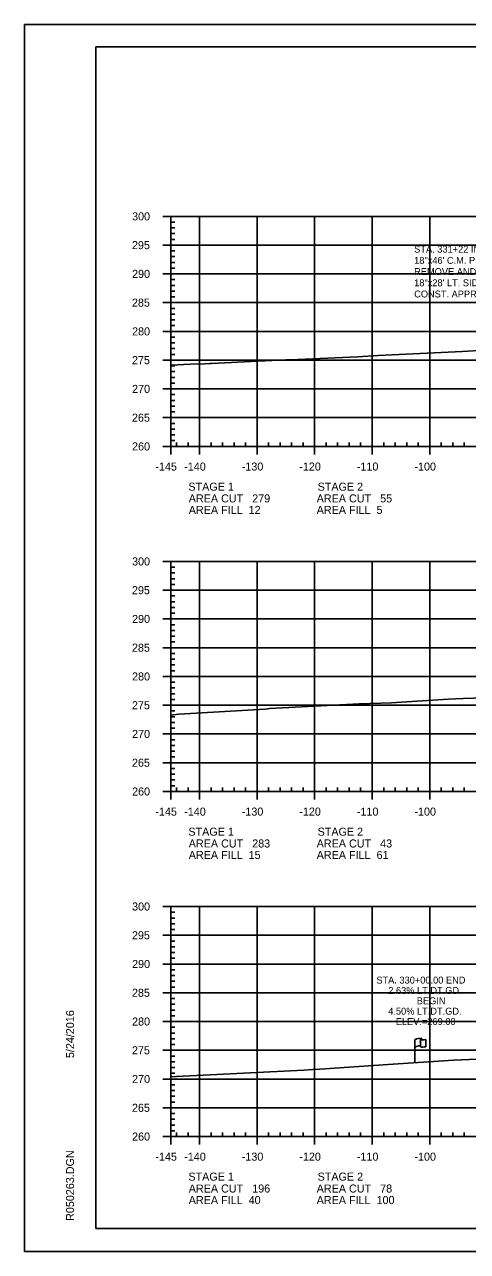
# Model space of a CAD drawing. Extents: x 1365647 to 1367999, y 387113 to 400173.
# Drawn here: x 1365723.7 to 1365800.6, y 399746.3 to 399959.7 of the extents above; entities that cross this region are included whole.
import ezdxf

# ---------------------------------------------------------------- set-up
doc = ezdxf.new("R2010")
doc.units = 0
for name, color, linetype in [('E_Existing ROW', 7, 'Continuous'), ('R_Axis', 7, 'Continuous'), ('R_Axis Annot', 7, 'Continuous'), ('R_Border', 7, 'Continuous'), ('R_Draft', 7, 'Continuous'), ('R_Exist Surface', 7, 'Continuous'), ('R_Grid', 7, 'Continuous'), ('R_No Plot', 7, 'Continuous'), ('R_Water', 7, 'Continuous')]:
    doc.layers.add(name, color=color, linetype=linetype)

msp = doc.modelspace()

# ---------------------------------------------------------------- linework, layer by layer
at = {"layer": 'E_Existing ROW'}
for p, q in [((1365791.51, 399779.16), (1365791.51, 399783.11)), ((1365792.5, 399783.21), (1365792.5, 399783.19)), ((1365792.5, 399783.19), (1365792.5, 399781.97)), ((1365792.67, 399783.36), (1365792.67, 399783.12)), ((1365793.44, 399783.17), (1365793.44, 399781.93))]:
    msp.add_line(p, q, dxfattribs=at)
for centre, radius, start, end in [((1365792.58, 399783.21), 0.078, 88.6458, 274.2828), ((1365792.58, 399781.97), 0.0783, 180, 273.9564), ((1365792.59, 399783.36), 0.0783, 263.0712, 93.9564)]:
    msp.add_arc(centre, radius, start, end, dxfattribs=at)
for centre, major_axis, ratio, start_param, end_param in [((1365793.09, 399783.15), (-1.58, -0.04), 0.19887, 5.030368, 6.283185), ((1365793.08, 399781.84), (-1.58, -0.04), 0.19887, 5.083035, 6.194897), ((1365793.8, 399783.27), (-1.23, -0.13), 0.052933, 0.159456, 1.268315), ((1365793.8, 399782.03), (-1.23, -0.13), 0.052933, 0.159456, 1.268315)]:
    msp.add_ellipse(centre, major_axis=major_axis, ratio=ratio, start_param=start_param, end_param=end_param, dxfattribs=at)
at = {"layer": 'R_Axis'}
for p, q in [((1365747.69, 399926.32), (1365749.09, 399926.32)), ((1365749.09, 399886.32), (1365749.09, 399926.32)), ((1365749.09, 399925.32), (1365749.79, 399925.32)), ((1365749.09, 399924.32), (1365749.79, 399924.32)), ((1365749.09, 399923.32), (1365749.79, 399923.32)), ((1365747.69, 399921.32), (1365749.09, 399921.32)), ((1365749.09, 399922.32), (1365749.79, 399922.32)), ((1365749.09, 399920.32), (1365749.79, 399920.32)), ((1365749.09, 399919.32), (1365749.79, 399919.32)), ((1365747.69, 399916.32), (1365749.09, 399916.32)), ((1365749.09, 399918.32), (1365749.79, 399918.32)), ((1365749.09, 399917.32), (1365749.79, 399917.32)), ((1365749.09, 399915.32), (1365749.79, 399915.32)), ((1365749.09, 399914.32), (1365749.79, 399914.32)), ((1365749.09, 399913.32), (1365749.79, 399913.32)), ((1365749.09, 399912.32), (1365749.79, 399912.32)), ((1365747.69, 399911.32), (1365749.09, 399911.32)), ((1365749.09, 399910.32), (1365749.79, 399910.32)), ((1365749.09, 399909.32), (1365749.79, 399909.32)), ((1365749.09, 399908.32), (1365749.79, 399908.32)), ((1365747.69, 399906.32), (1365749.09, 399906.32)), ((1365749.09, 399907.32), (1365749.79, 399907.32)), ((1365749.09, 399905.32), (1365749.79, 399905.32)), ((1365749.09, 399904.32), (1365749.79, 399904.32)), ((1365749.09, 399903.32), (1365749.79, 399903.32)), ((1365749.09, 399902.32), (1365749.79, 399902.32)), ((1365747.69, 399901.32), (1365749.09, 399901.32)), ((1365749.09, 399900.32), (1365749.79, 399900.32)), ((1365749.09, 399899.32), (1365749.79, 399899.32)), ((1365749.09, 399898.32), (1365749.79, 399898.32)), ((1365749.09, 399897.32), (1365749.79, 399897.32)), ((1365747.69, 399896.32), (1365749.09, 399896.32)), ((1365749.09, 399895.32), (1365749.79, 399895.32)), ((1365749.09, 399894.32), (1365749.79, 399894.32)), ((1365749.09, 399893.32), (1365749.79, 399893.32)), ((1365747.69, 399891.32), (1365749.09, 399891.32)), ((1365749.09, 399892.32), (1365749.79, 399892.32)), ((1365749.09, 399890.32), (1365749.79, 399890.32)), ((1365749.09, 399889.32), (1365749.79, 399889.32)), ((1365749.09, 399888.32), (1365749.79, 399888.32)), ((1365749.09, 399887.32), (1365749.79, 399887.32)), ((1365749.09, 399886.32), (1365749.09, 399887.02)), ((1365750.09, 399886.32), (1365750.09, 399887.02)), ((1365752.09, 399886.32), (1365752.09, 399887.02)), ((1365756.09, 399886.32), (1365756.09, 399887.02)), ((1365758.09, 399886.32), (1365758.09, 399887.02)), ((1365760.09, 399886.32), (1365760.09, 399887.02)), ((1365762.09, 399886.32), (1365762.09, 399887.02)), ((1365766.09, 399886.32), (1365766.09, 399887.02)), ((1365768.09, 399886.32), (1365768.09, 399887.02)), ((1365770.09, 399886.32), (1365770.09, 399887.02)), ((1365772.09, 399886.32), (1365772.09, 399887.02)), ((1365776.09, 399886.32), (1365776.09, 399887.02)), ((1365778.09, 399886.32), (1365778.09, 399887.02)), ((1365780.09, 399886.32), (1365780.09, 399887.02)), ((1365782.09, 399886.32), (1365782.09, 399887.02)), ((1365786.09, 399886.32), (1365786.09, 399887.02)), ((1365788.09, 399886.32), (1365788.09, 399887.02)), ((1365790.09, 399886.32), (1365790.09, 399887.02)), ((1365792.09, 399886.32), (1365792.09, 399887.02)), ((1365796.09, 399886.32), (1365796.09, 399887.02)), ((1365798.09, 399886.32), (1365798.09, 399887.02)), ((1365800.09, 399886.32), (1365800.09, 399887.02)), ((1365747.69, 399886.32), (1365749.09, 399886.32)), ((1365749.09, 399886.32), (1366039.09, 399886.32)), ((1365749.09, 399884.92), (1365749.09, 399886.32)), ((1365754.09, 399884.92), (1365754.09, 399886.32)), ((1365764.09, 399884.92), (1365764.09, 399886.32)), ((1365774.09, 399884.92), (1365774.09, 399886.32)), ((1365784.09, 399884.92), (1365784.09, 399886.32)), ((1365794.09, 399884.92), (1365794.09, 399886.32)), ((1365747.69, 399866.32), (1365749.09, 399866.32)), ((1365749.09, 399826.32), (1365749.09, 399866.32)), ((1365749.09, 399865.32), (1365749.79, 399865.32)), ((1365749.09, 399864.32), (1365749.79, 399864.32)), ((1365749.09, 399863.32), (1365749.79, 399863.32)), ((1365747.69, 399861.32), (1365749.09, 399861.32)), ((1365749.09, 399862.32), (1365749.79, 399862.32)), ((1365749.09, 399860.32), (1365749.79, 399860.32)), ((1365749.09, 399859.32), (1365749.79, 399859.32)), ((1365749.09, 399858.32), (1365749.79, 399858.32)), ((1365749.09, 399857.32), (1365749.79, 399857.32)), ((1365747.69, 399856.32), (1365749.09, 399856.32)), ((1365749.09, 399855.32), (1365749.79, 399855.32)), ((1365749.09, 399854.32), (1365749.79, 399854.32)), ((1365749.09, 399853.32), (1365749.79, 399853.32)), ((1365749.09, 399852.32), (1365749.79, 399852.32)), ((1365747.69, 399851.32), (1365749.09, 399851.32)), ((1365749.09, 399850.32), (1365749.79, 399850.32)), ((1365749.09, 399849.32), (1365749.79, 399849.32)), ((1365749.09, 399848.32), (1365749.79, 399848.32)), ((1365747.69, 399846.32), (1365749.09, 399846.32)), ((1365749.09, 399847.32), (1365749.79, 399847.32)), ((1365749.09, 399845.32), (1365749.79, 399845.32)), ((1365749.09, 399844.32), (1365749.79, 399844.32)), ((1365749.09, 399843.32), (1365749.79, 399843.32)), ((1365749.09, 399842.32), (1365749.79, 399842.32)), ((1365747.69, 399841.32), (1365749.09, 399841.32)), ((1365749.09, 399840.32), (1365749.79, 399840.32)), ((1365749.09, 399839.32), (1365749.79, 399839.32)), ((1365749.09, 399838.32), (1365749.79, 399838.32)), ((1365747.69, 399836.32), (1365749.09, 399836.32)), ((1365749.09, 399837.32), (1365749.79, 399837.32)), ((1365749.09, 399835.32), (1365749.79, 399835.32)), ((1365749.09, 399834.32), (1365749.79, 399834.32)), ((1365749.09, 399833.32), (1365749.79, 399833.32)), ((1365747.69, 399831.32), (1365749.09, 399831.32)), ((1365749.09, 399832.32), (1365749.79, 399832.32)), ((1365749.09, 399830.32), (1365749.79, 399830.32)), ((1365749.09, 399829.32), (1365749.79, 399829.32)), ((1365749.09, 399828.32), (1365749.79, 399828.32)), ((1365749.09, 399827.32), (1365749.79, 399827.32)), ((1365749.09, 399826.32), (1365749.09, 399827.02)), ((1365750.09, 399826.32), (1365750.09, 399827.02)), ((1365752.09, 399826.32), (1365752.09, 399827.02)), ((1365756.09, 399826.32), (1365756.09, 399827.02)), ((1365758.09, 399826.32), (1365758.09, 399827.02)), ((1365760.09, 399826.32), (1365760.09, 399827.02)), ((1365762.09, 399826.32), (1365762.09, 399827.02)), ((1365766.09, 399826.32), (1365766.09, 399827.02)), ((1365768.09, 399826.32), (1365768.09, 399827.02)), ((1365770.09, 399826.32), (1365770.09, 399827.02)), ((1365772.09, 399826.32), (1365772.09, 399827.02)), ((1365776.09, 399826.32), (1365776.09, 399827.02)), ((1365778.09, 399826.32), (1365778.09, 399827.02)), ((1365780.09, 399826.32), (1365780.09, 399827.02)), ((1365782.09, 399826.32), (1365782.09, 399827.02)), ((1365786.09, 399826.32), (1365786.09, 399827.02)), ((1365788.09, 399826.32), (1365788.09, 399827.02)), ((1365790.09, 399826.32), (1365790.09, 399827.02)), ((1365792.09, 399826.32), (1365792.09, 399827.02)), ((1365796.09, 399826.32), (1365796.09, 399827.02)), ((1365798.09, 399826.32), (1365798.09, 399827.02)), ((1365800.09, 399826.32), (1365800.09, 399827.02)), ((1365747.69, 399826.32), (1365749.09, 399826.32)), ((1365749.09, 399826.32), (1366039.09, 399826.32)), ((1365749.09, 399824.92), (1365749.09, 399826.32)), ((1365754.09, 399824.92), (1365754.09, 399826.32)), ((1365764.09, 399824.92), (1365764.09, 399826.32)), ((1365774.09, 399824.92), (1365774.09, 399826.32)), ((1365784.09, 399824.92), (1365784.09, 399826.32)), ((1365794.09, 399824.92), (1365794.09, 399826.32)), ((1365747.69, 399806.32), (1365749.09, 399806.32)), ((1365749.09, 399766.32), (1365749.09, 399806.32)), ((1365749.09, 399805.32), (1365749.79, 399805.32)), ((1365749.09, 399804.32), (1365749.79, 399804.32)), ((1365749.09, 399803.32), (1365749.79, 399803.32)), ((1365747.69, 399801.32), (1365749.09, 399801.32)), ((1365749.09, 399802.32), (1365749.79, 399802.32)), ((1365749.09, 399800.32), (1365749.79, 399800.32)), ((1365749.09, 399799.32), (1365749.79, 399799.32)), ((1365749.09, 399798.32), (1365749.79, 399798.32)), ((1365749.09, 399797.32), (1365749.79, 399797.32)), ((1365747.69, 399796.32), (1365749.09, 399796.32)), ((1365749.09, 399795.32), (1365749.79, 399795.32)), ((1365749.09, 399794.32), (1365749.79, 399794.32)), ((1365749.09, 399793.32), (1365749.79, 399793.32)), ((1365747.69, 399791.32), (1365749.09, 399791.32)), ((1365749.09, 399792.32), (1365749.79, 399792.32)), ((1365749.09, 399790.32), (1365749.79, 399790.32)), ((1365749.09, 399789.32), (1365749.79, 399789.32)), ((1365749.09, 399788.32), (1365749.79, 399788.32)), ((1365747.69, 399786.32), (1365749.09, 399786.32)), ((1365749.09, 399787.32), (1365749.79, 399787.32)), ((1365749.09, 399785.32), (1365749.79, 399785.32)), ((1365749.09, 399784.32), (1365749.79, 399784.32)), ((1365749.09, 399783.32), (1365749.79, 399783.32)), ((1365749.09, 399782.32), (1365749.79, 399782.32)), ((1365747.69, 399781.32), (1365749.09, 399781.32)), ((1365749.09, 399780.32), (1365749.79, 399780.32)), ((1365749.09, 399779.32), (1365749.79, 399779.32)), ((1365749.09, 399778.32), (1365749.79, 399778.32)), ((1365747.69, 399776.32), (1365749.09, 399776.32)), ((1365749.09, 399777.32), (1365749.79, 399777.32)), ((1365749.09, 399775.32), (1365749.79, 399775.32)), ((1365749.09, 399774.32), (1365749.79, 399774.32)), ((1365747.69, 399771.32), (1365749.09, 399771.32)), ((1365749.09, 399773.32), (1365749.79, 399773.32)), ((1365749.09, 399772.32), (1365749.79, 399772.32)), ((1365749.09, 399770.32), (1365749.79, 399770.32)), ((1365749.09, 399769.32), (1365749.79, 399769.32)), ((1365749.09, 399768.32), (1365749.79, 399768.32)), ((1365749.09, 399767.32), (1365749.79, 399767.32)), ((1365749.09, 399766.32), (1365749.09, 399767.02)), ((1365750.09, 399766.32), (1365750.09, 399767.02)), ((1365752.09, 399766.32), (1365752.09, 399767.02)), ((1365756.09, 399766.32), (1365756.09, 399767.02)), ((1365758.09, 399766.32), (1365758.09, 399767.02)), ((1365760.09, 399766.32), (1365760.09, 399767.02)), ((1365762.09, 399766.32), (1365762.09, 399767.02)), ((1365766.09, 399766.32), (1365766.09, 399767.02)), ((1365768.09, 399766.32), (1365768.09, 399767.02)), ((1365770.09, 399766.32), (1365770.09, 399767.02)), ((1365772.09, 399766.32), (1365772.09, 399767.02)), ((1365776.09, 399766.32), (1365776.09, 399767.02)), ((1365778.09, 399766.32), (1365778.09, 399767.02)), ((1365780.09, 399766.32), (1365780.09, 399767.02)), ((1365782.09, 399766.32), (1365782.09, 399767.02)), ((1365786.09, 399766.32), (1365786.09, 399767.02)), ((1365788.09, 399766.32), (1365788.09, 399767.02)), ((1365790.09, 399766.32), (1365790.09, 399767.02)), ((1365792.09, 399766.32), (1365792.09, 399767.02)), ((1365796.09, 399766.32), (1365796.09, 399767.02)), ((1365798.09, 399766.32), (1365798.09, 399767.02)), ((1365800.09, 399766.32), (1365800.09, 399767.02)), ((1365747.69, 399766.32), (1365749.09, 399766.32)), ((1365749.09, 399766.32), (1366039.09, 399766.32)), ((1365749.09, 399764.92), (1365749.09, 399766.32)), ((1365754.09, 399764.92), (1365754.09, 399766.32)), ((1365764.09, 399764.92), (1365764.09, 399766.32)), ((1365774.09, 399764.92), (1365774.09, 399766.32)), ((1365784.09, 399764.92), (1365784.09, 399766.32)), ((1365794.09, 399764.92), (1365794.09, 399766.32))]:
    msp.add_line(p, q, dxfattribs=at)
at = {"layer": 'R_Border'}
for p, q in [((1365736.09, 399955.78), (1366052.27, 399955.78)), ((1365736.09, 399750.32), (1365736.09, 399955.78)), ((1365736.09, 399750.32), (1365736.09, 399750.32)), ((1366052.27, 399750.32), (1365736.09, 399750.32))]:
    msp.add_line(p, q, dxfattribs=at)
at = {"layer": 'R_Exist Surface'}
for points in [[(1365749.09, 399900.46), (1365752.5, 399900.6), (1365754.93, 399900.66), (1365755.8, 399900.72), (1365756.17, 399900.76), (1365764.25, 399901.15), (1365769.1, 399901.37), (1365769.84, 399901.4), (1365781.61, 399901.92), (1365785.11, 399902.12), (1365799.71, 399902.82), (1365807.48, 399903.28)], [(1365749.09, 399839.57), (1365750.51, 399839.78), (1365765.52, 399840.66), (1365765.97, 399840.69), (1365766.26, 399840.72), (1365781.81, 399841.54), (1365787.47, 399841.75), (1365791.88, 399842.02), (1365797.35, 399842.37), (1365799.9, 399842.51), (1365809.23, 399842.75)], [(1365749.09, 399776.68), (1365750.08, 399776.75), (1365772.21, 399777.87), (1365773.8, 399777.95), (1365774.97, 399778.02), (1365786.87, 399778.84), (1365798.21, 399779.62), (1365802.32, 399779.75)]]:
    msp.add_lwpolyline(points, dxfattribs=at)
at = {"layer": 'R_Grid'}
for p, q in [((1365749.09, 399926.32), (1366039.09, 399926.32)), ((1365749.09, 399886.32), (1365749.09, 399926.32)), ((1365754.09, 399886.32), (1365754.09, 399926.32)), ((1365764.09, 399886.32), (1365764.09, 399926.32)), ((1365774.09, 399886.32), (1365774.09, 399926.32)), ((1365784.09, 399886.32), (1365784.09, 399926.32)), ((1365794.09, 399886.32), (1365794.09, 399926.32)), ((1365749.09, 399921.32), (1366039.09, 399921.32)), ((1365749.09, 399916.32), (1366039.09, 399916.32)), ((1365749.09, 399911.32), (1366039.09, 399911.32)), ((1365749.09, 399906.32), (1366039.09, 399906.32)), ((1365749.09, 399901.32), (1366039.09, 399901.32)), ((1365749.09, 399896.32), (1366039.09, 399896.32)), ((1365749.09, 399891.32), (1366039.09, 399891.32)), ((1365749.09, 399886.32), (1366039.09, 399886.32)), ((1365749.09, 399866.32), (1366039.09, 399866.32)), ((1365749.09, 399826.32), (1365749.09, 399866.32)), ((1365754.09, 399826.32), (1365754.09, 399866.32)), ((1365764.09, 399826.32), (1365764.09, 399866.32)), ((1365774.09, 399826.32), (1365774.09, 399866.32)), ((1365784.09, 399826.32), (1365784.09, 399866.32)), ((1365794.09, 399826.32), (1365794.09, 399866.32)), ((1365749.09, 399861.32), (1366039.09, 399861.32)), ((1365749.09, 399856.32), (1366039.09, 399856.32)), ((1365749.09, 399851.32), (1366039.09, 399851.32)), ((1365749.09, 399846.32), (1366039.09, 399846.32)), ((1365749.09, 399841.32), (1366039.09, 399841.32)), ((1365749.09, 399836.32), (1366039.09, 399836.32)), ((1365749.09, 399831.32), (1366039.09, 399831.32)), ((1365749.09, 399826.32), (1366039.09, 399826.32)), ((1365749.09, 399806.32), (1366039.09, 399806.32)), ((1365749.09, 399766.32), (1365749.09, 399806.32)), ((1365754.09, 399766.32), (1365754.09, 399806.32)), ((1365764.09, 399766.32), (1365764.09, 399806.32)), ((1365774.09, 399766.32), (1365774.09, 399806.32)), ((1365784.09, 399766.32), (1365784.09, 399806.32)), ((1365794.09, 399766.32), (1365794.09, 399806.32)), ((1365749.09, 399801.32), (1366039.09, 399801.32)), ((1365749.09, 399796.32), (1366039.09, 399796.32)), ((1365749.09, 399791.32), (1366039.09, 399791.32)), ((1365749.09, 399786.32), (1366039.09, 399786.32)), ((1365749.09, 399781.32), (1366039.09, 399781.32)), ((1365749.09, 399776.32), (1366039.09, 399776.32)), ((1365749.09, 399771.32), (1366039.09, 399771.32)), ((1365749.09, 399766.32), (1366039.09, 399766.32))]:
    msp.add_line(p, q, dxfattribs=at)
at = {"layer": 'R_No Plot'}
for p, q in [((1365723.69, 399959.68), (1366057.03, 399959.68)), ((1365723.69, 399746.34), (1366057.03, 399746.34))]:
    msp.add_line(p, q, dxfattribs=at)
msp.add_lwpolyline([(1365723.69, 399959.68), (1366057.03, 399959.68), (1366057.03, 399746.34), (1365723.69, 399746.34)], close=True, dxfattribs=at)

# ---------------------------------------------------------------- texts
at = {"layer": 'E_Existing ROW'}
for s, height, rotation, p in [('R ', 0.2, 9.9884, (1365792.03, 399782.61)), (' O', 0.2, 9.9884, (1365792.17, 399782.66)), ('W', 0.2, 351.1788, (1365792.5, 399782.49)), ('DWB 11-9-07', 0.001, 90, (1365792.67, 399783.12)), ('DWB 11-9-07', 0.001, 5.0717, (1365793.43, 399781.93)), ('DWB 11-9-07', 0.001, 90, (1365791.51, 399779.16))]:
    msp.add_text(s, height=height, rotation=rotation, dxfattribs=at).set_placement(p)
at = {"layer": 'R_Axis Annot'}
for s, p in [('300', (1365742.37, 399925.62)), ('295', (1365742.35, 399920.62)), ('290', (1365742.37, 399915.62)), ('285', (1365742.35, 399910.62)), ('280', (1365742.37, 399905.62)), ('275', (1365742.35, 399900.62)), ('270', (1365742.37, 399895.62)), ('265', (1365742.35, 399890.62)), ('260', (1365742.37, 399885.62)), ('-145', (1365746.42, 399882.12)), ('-140', (1365751.43, 399882.12)), ('-130', (1365761.43, 399882.12)), ('-120', (1365771.43, 399882.12)), ('-110', (1365781.43, 399882.12)), ('-100', (1365791.43, 399882.12)), ('STAGE 1', (1365752.15, 399878.62)), ('STAGE 2', (1365774.61, 399878.62)), ('AREA CUT   279', (1365752.22, 399876.58)), ('AREA CUT   55', (1365774.45, 399876.58)), ('AREA FILL  12', (1365752.22, 399874.58)), ('AREA FILL  5', (1365774.45, 399874.58)), ('300', (1365742.37, 399865.62)), ('295', (1365742.35, 399860.62)), ('290', (1365742.37, 399855.62)), ('285', (1365742.35, 399850.62)), ('280', (1365742.37, 399845.62)), ('275', (1365742.35, 399840.62)), ('270', (1365742.37, 399835.62)), ('265', (1365742.35, 399830.62)), ('260', (1365742.37, 399825.62)), ('-145', (1365746.42, 399822.12)), ('-140', (1365751.43, 399822.12)), ('-130', (1365761.43, 399822.12)), ('-120', (1365771.43, 399822.12)), ('-110', (1365781.43, 399822.12)), ('-100', (1365791.43, 399822.12)), ('STAGE 1', (1365752.15, 399818.63)), ('STAGE 2', (1365774.61, 399818.63)), ('AREA CUT   283', (1365752.22, 399816.58)), ('AREA CUT   43', (1365774.45, 399816.58)), ('AREA FILL  61', (1365774.45, 399814.58)), ('AREA FILL  15', (1365752.22, 399814.58)), ('300', (1365742.37, 399805.62)), ('295', (1365742.35, 399800.62)), ('290', (1365742.37, 399795.62)), ('285', (1365742.35, 399790.62)), ('280', (1365742.37, 399785.62)), ('275', (1365742.35, 399780.62)), ('270', (1365742.37, 399775.62)), ('265', (1365742.35, 399770.62)), ('260', (1365742.37, 399765.62)), ('-145', (1365746.42, 399762.12)), ('-140', (1365751.43, 399762.12)), ('-130', (1365761.43, 399762.12)), ('-120', (1365771.43, 399762.12)), ('-110', (1365781.43, 399762.12)), ('-100', (1365791.43, 399762.12)), ('STAGE 1', (1365752.15, 399758.65)), ('STAGE 2', (1365774.61, 399758.65)), ('AREA CUT   196', (1365752.22, 399756.58)), ('AREA CUT   78', (1365774.45, 399756.58)), ('AREA FILL  40', (1365752.22, 399754.58)), ('AREA FILL  100', (1365774.45, 399754.58))]:
    msp.add_text(s, height=1.4, dxfattribs=at).set_placement(p)
at = {"layer": 'R_Border'}
for s, p in [('5/24/2016', (1365732.29, 399779.96)), ('R050263.DGN', (1365732.29, 399751.65))]:
    msp.add_text(s, height=1.4, rotation=90, dxfattribs=at).set_placement(p)
at = {"layer": 'R_Draft'}
for s, p in [('STA. 331+22 IN PLACE', (1365791.39, 399920.02)), ('18"x46\' C.M. PIPE CULV\'T.', (1365791.39, 399918.07)), ('REMOVE AND INSTALL ', (1365791.39, 399916.12)), ('18"x28\' LT. SIDE DRAIN', (1365791.39, 399914.17)), ('CONST. APPR. = 25 CU. YD.', (1365791.39, 399912.22))]:
    msp.add_text(s, height=1.2, rotation=360, dxfattribs=at).set_placement(p)
at = {"layer": 'R_Water'}
for s, p in [('STA. 330+00.00 END', (1365784.82, 399792.92)), ('2.63% LT.DT.GD.', (1365786.89, 399791.12)), ('BEGIN', (1365791.85, 399789.32)), ('4.50% LT.DT.GD.', (1365786.88, 399787.52)), ('ELEV.=269.00', (1365788.19, 399785.72))]:
    msp.add_text(s, height=1.2, dxfattribs=at).set_placement(p)

doc.saveas('drawing.dxf')
